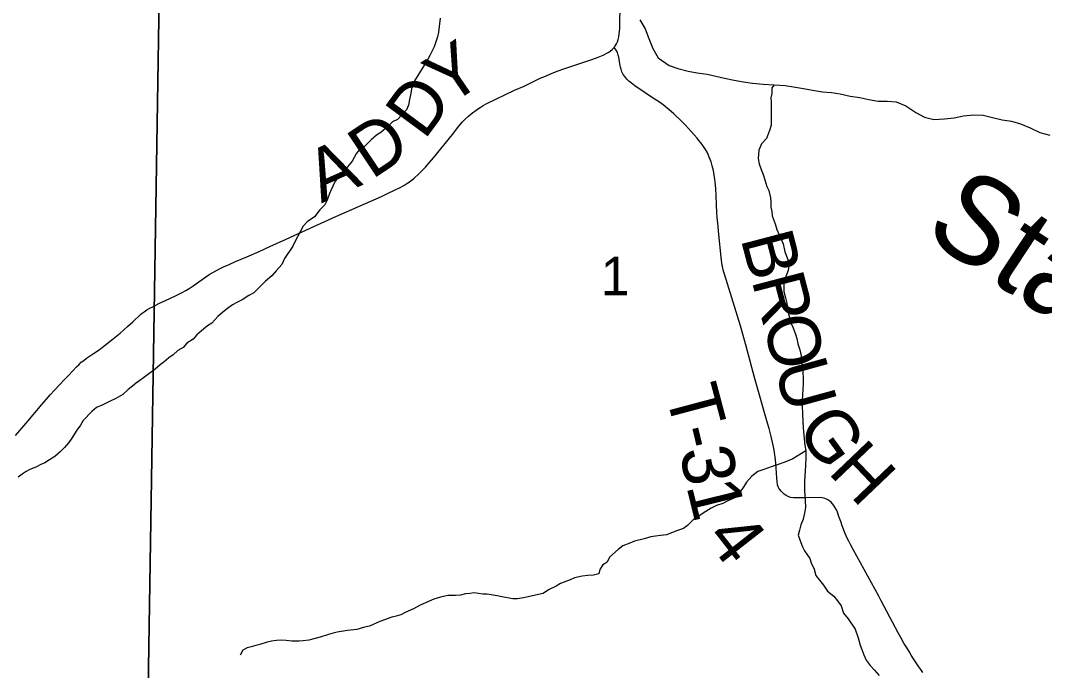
# Model space of a CAD drawing. Extents: x 0 to 34, y 0 to 22.
# Drawn here: x 23.087 to 24.201, y 14.665 to 15.371 of the extents above; entities that cross this region are included whole.
import ezdxf

# ---------------------------------------------------------------- set-up
doc = ezdxf.new("R2010")
doc.units = 0
for name, color, linetype in [('GM_X_Corporation', 7, 'Continuous'), ('GM_X_Major_River', 7, 'Continuous'), ('GM_X_Major_River_Text', 7, 'Continuous'), ('GM_X_Minor_River', 7, 'Continuous'), ('GM_X_Section_Text', 7, 'Continuous'), ('GM_X_Township_Road', 7, 'Continuous'), ('GM_X_Township_Road_Text', 7, 'Continuous')]:
    doc.layers.add(name, color=color, linetype=linetype)

msp = doc.modelspace()

# ---------------------------------------------------------------- linework, layer by layer
at = {"layer": 'GM_X_Corporation'}
for points in [[(22.2224, 15.6282), (23.2418, 15.623), (23.2254, 14.5998), (22.2045, 14.6168)], [(23.2418, 15.623), (24.2407, 15.6067), (24.2392, 15.4615), (24.2269, 14.5903), (23.2254, 14.5998)]]:
    msp.add_lwpolyline(points, close=True, dxfattribs=at)
at = {"layer": 'GM_X_Major_River'}
msp.add_lwpolyline([(23.7606, 15.3719), (23.7664, 15.3621), (23.7706, 15.3515), (23.7749, 15.3405), (23.7806, 15.3303), (23.7925, 15.322), (23.802, 15.3187), (23.8134, 15.3161), (23.8232, 15.3143), (23.8338, 15.3129), (23.8528, 15.3085), (23.8631, 15.3063), (23.8733, 15.3045), (23.8832, 15.303), (23.8946, 15.302), (23.9067, 15.3013), (23.9185, 15.3003), (23.9279, 15.2989), (23.9386, 15.2971), (23.9484, 15.2952), (23.9591, 15.2934), (23.9689, 15.2928), (23.9784, 15.2913), (23.9894, 15.2888), (23.9997, 15.2873), (24.0095, 15.2851), (24.0198, 15.2833), (24.0296, 15.2834), (24.0395, 15.2827), (24.0498, 15.2783), (24.0608, 15.2711), (24.0703, 15.2659), (24.0802, 15.2633), (24.092, 15.2642), (24.1022, 15.2654), (24.1124, 15.2674), (24.1238, 15.2686), (24.134, 15.2683), (24.1439, 15.2658), (24.1545, 15.2632), (24.1647, 15.2618), (24.1746, 15.2588), (24.1849, 15.2543), (24.1955, 15.2495), (24.2062, 15.2466)], dxfattribs=at)
at = {"layer": 'GM_X_Minor_River'}
for points in [[(23.5438, 15.3735), (23.5419, 15.3582), (23.5408, 15.3533), (23.537, 15.3423), (23.5325, 15.3331), (23.5295, 15.3274), (23.5261, 15.3217), (23.5204, 15.313), (23.5159, 15.3053), (23.5128, 15.2985), (23.5113, 15.2901), (23.5102, 15.2852), (23.5091, 15.2791), (23.5072, 15.2741), (23.4974, 15.2635), (23.4917, 15.2608), (23.4868, 15.2558), (23.4792, 15.2494), (23.4743, 15.2463), (23.4686, 15.2414), (23.4606, 15.2334), (23.4557, 15.2307), (23.4523, 15.2261), (23.4481, 15.2181), (23.4398, 15.2082), (23.4341, 15.2018), (23.4296, 15.1964), (23.4269, 15.1911), (23.4235, 15.1831), (23.4209, 15.1759), (23.4183, 15.1709), (23.413, 15.1652), (23.4069, 15.1576), (23.399, 15.1523), (23.3948, 15.1477), (23.3914, 15.1416), (23.3861, 15.1313), (23.3835, 15.126), (23.3744, 15.1123), (23.3714, 15.1058), (23.3653, 15.099), (23.3608, 15.0936), (23.3539, 15.0879), (23.349, 15.0833), (23.3411, 15.0753), (23.3358, 15.0723), (23.3286, 15.0677), (23.3225, 15.0647), (23.3179, 15.062), (23.3126, 15.0582), (23.3073, 15.054), (23.302, 15.0494), (23.2956, 15.0422), (23.2907, 15.0395), (23.2842, 15.0338), (23.2793, 15.0296), (23.2751, 15.025), (23.2683, 15.0205), (23.2642, 15.0159), (23.2585, 15.0125), (23.2536, 15.0079), (23.2486, 15.0045), (23.2437, 15.0003), (23.2392, 14.9968), (23.2339, 14.9923), (23.2142, 14.9779)], [(23.9067, 15.3013), (23.9043, 15.2977), (23.9043, 15.2916), (23.9032, 15.2871), (23.9036, 15.2825), (23.9036, 15.2574), (23.9017, 15.2517), (23.8983, 15.2429), (23.893, 15.2372), (23.89, 15.23), (23.8893, 15.2212), (23.8904, 15.2152), (23.8927, 15.2091), (23.8946, 15.2038), (23.8966, 15.1981), (23.8989, 15.1908), (23.9011, 15.1863), (23.9027, 15.1783), (23.9031, 15.1737), (23.9031, 15.1684), (23.9042, 15.1635), (23.9046, 15.1589), (23.9077, 15.1502), (23.9096, 15.1441), (23.9123, 15.138), (23.9165, 15.1285), (23.9184, 15.1198), (23.9215, 15.1114), (23.9226, 15.1046), (23.9219, 15.0993), (23.92, 15.0947), (23.9177, 15.0882), (23.9174, 15.0829), (23.9174, 15.0768), (23.9189, 15.0696), (23.9205, 15.0639), (23.9216, 15.0552), (23.9235, 15.0483), (23.9243, 15.0434), (23.927, 15.0377), (23.93, 15.0301), (23.9312, 15.0255), (23.9323, 15.0198), (23.9346, 15.0134), (23.9362, 15.0069), (23.9366, 15.0008), (23.9374, 14.9932), (23.9381, 14.9833), (23.9382, 14.9765), (23.9378, 14.97), (23.9374, 14.9647), (23.9371, 14.9586), (23.9371, 14.9525), (23.9375, 14.9438), (23.9379, 14.9354), (23.9383, 14.9286), (23.9395, 14.9164), (23.9402, 14.9096), (23.941, 14.9035), (23.941, 14.8959), (23.9407, 14.8879), (23.9403, 14.8815), (23.94, 14.8769), (23.9396, 14.8697), (23.9396, 14.8602), (23.94, 14.8552), (23.9404, 14.8492), (23.9408, 14.8423), (23.9397, 14.8358), (23.9382, 14.8294), (23.9356, 14.8233), (23.9344, 14.8172), (23.9329, 14.8119), (23.9356, 14.8039), (23.9375, 14.7994), (23.9398, 14.7948), (23.9455, 14.7864), (23.9471, 14.7819), (23.9501, 14.7751), (23.952, 14.7682), (23.9559, 14.7629), (23.9604, 14.7576), (23.9646, 14.7511), (23.9715, 14.7455), (23.9757, 14.7405), (23.9795, 14.7352), (23.9822, 14.7272), (23.9871, 14.7212), (23.9947, 14.7098), (23.9982, 14.7003), (24.0001, 14.6923), (24.002, 14.6877), (24.0043, 14.682), (24.0066, 14.676), (24.0112, 14.6703), (24.0158, 14.6653), (24.0207, 14.6593)], [(23.2142, 14.9779), (23.2141, 14.9778), (23.2092, 14.9739), (23.2047, 14.9701), (23.1987, 14.9646), (23.1912, 14.9603), (23.1841, 14.9572), (23.1769, 14.9536), (23.1701, 14.9505), (23.1649, 14.9462), (23.1556, 14.9365), (23.1526, 14.9315), (23.1489, 14.9261), (23.1463, 14.9219), (23.1433, 14.9173), (23.14, 14.9127), (23.1355, 14.9073), (23.1307, 14.9026), (23.1247, 14.8972), (23.1191, 14.8937), (23.1138, 14.8906), (23.1097, 14.8886), (23.104, 14.8858), (23.0976, 14.8831), (23.0935, 14.8811), (23.0894, 14.878), (23.0849, 14.8749)], [(23.941, 14.9034), (23.927, 14.8947), (23.9183, 14.8913), (23.9099, 14.8882), (23.9035, 14.886), (23.8955, 14.8833), (23.8891, 14.881), (23.8823, 14.876), (23.8766, 14.8696), (23.8739, 14.8646), (23.8698, 14.8589), (23.8667, 14.8543), (23.8622, 14.8517), (23.8558, 14.849), (23.8508, 14.8463), (23.844, 14.844), (23.8383, 14.8414), (23.8326, 14.8375), (23.8232, 14.8314), (23.8186, 14.8284), (23.8126, 14.8223), (23.808, 14.8192), (23.8016, 14.817), (23.7898, 14.8124), (23.783, 14.8116), (23.7777, 14.8108), (23.7727, 14.8101), (23.7655, 14.8078), (23.7549, 14.8055), (23.75, 14.8032), (23.7424, 14.8005), (23.7371, 14.7963), (23.7276, 14.7879), (23.7253, 14.7826), (23.7204, 14.7796), (23.7174, 14.7746), (23.7163, 14.77), (23.7102, 14.7685), (23.7041, 14.7681), (23.6981, 14.7673), (23.6897, 14.7654), (23.6848, 14.7635), (23.6745, 14.7593), (23.6696, 14.7566), (23.6613, 14.7525), (23.6556, 14.7486), (23.6343, 14.7437), (23.6279, 14.7429), (23.6226, 14.7429), (23.6108, 14.7448), (23.6055, 14.7459), (23.5948, 14.7478), (23.5899, 14.7478), (23.5808, 14.7493), (23.5759, 14.7485), (23.5713, 14.7481), (23.5656, 14.7466), (23.5603, 14.7462), (23.5519, 14.7462), (23.544, 14.7446), (23.5368, 14.7423), (23.5277, 14.7385), (23.522, 14.7358), (23.5148, 14.732), (23.5057, 14.7278), (23.5011, 14.7255), (23.4958, 14.724), (23.4913, 14.7229), (23.478, 14.7183), (23.467, 14.7129), (23.4613, 14.7118), (23.453, 14.7095), (23.4431, 14.7083), (23.4317, 14.7064), (23.4272, 14.7053), (23.4222, 14.7041), (23.4131, 14.701), (23.401, 14.698), (23.3949, 14.6972), (23.3904, 14.6968), (23.3824, 14.6968), (23.3763, 14.6976), (23.371, 14.6979), (23.3657, 14.6975), (23.3604, 14.6968), (23.3558, 14.6956), (23.3478, 14.6933), (23.3433, 14.6922), (23.3384, 14.6906), (23.3338, 14.6895), (23.3293, 14.6868), (23.3262, 14.6815)]]:
    msp.add_lwpolyline(points, dxfattribs=at)
at = {"layer": 'GM_X_Township_Road'}
for points in [[(23.3762, 15.1334), (23.3938, 15.1416), (23.4102, 15.149), (23.4303, 15.158), (23.4798, 15.1798), (23.4873, 15.1833), (23.4942, 15.1866), (23.5001, 15.1896), (23.504, 15.1918), (23.5075, 15.1938), (23.5115, 15.1966), (23.5153, 15.1998), (23.5202, 15.204), (23.5246, 15.2086), (23.5276, 15.2116), (23.5318, 15.2164), (23.5365, 15.222), (23.557, 15.2471), (23.5641, 15.2561), (23.5679, 15.2608), (23.571, 15.264), (23.5743, 15.2672), (23.5772, 15.2695), (23.5844, 15.2747), (23.587, 15.2765), (23.5905, 15.2787), (23.5943, 15.2807), (23.6244, 15.2952), (23.6349, 15.2998), (23.6525, 15.3082), (23.658, 15.3107), (23.6655, 15.3138), (23.6721, 15.3163), (23.6782, 15.3184), (23.6975, 15.325), (23.7087, 15.3288), (23.7155, 15.3313), (23.7207, 15.3333), (23.7249, 15.3355), (23.727, 15.3367), (23.7285, 15.3377), (23.7306, 15.3395), (23.7327, 15.3417), (23.7333, 15.3425), (23.7344, 15.3439), (23.7355, 15.3457), (23.7364, 15.3477), (23.7372, 15.3502), (23.7378, 15.3531), (23.7384, 15.3564), (23.7388, 15.3618), (23.739, 15.3684), (23.7406, 15.4488)], [(24.0684, 14.6626), (24.066, 14.6659), (24.0639, 14.6689), (24.0617, 14.6721), (24.0582, 14.6776), (24.0555, 14.6817), (24.0533, 14.6854), (24.0505, 14.6902), (24.0478, 14.6946), (24.0444, 14.7006), (24.0416, 14.7057), (24.0386, 14.7113), (24.0231, 14.7407), (24.0204, 14.7458), (23.9925, 14.7964), (23.9897, 14.8019), (23.9878, 14.8055), (23.9865, 14.808), (23.9848, 14.8113), (23.9836, 14.8143), (23.9821, 14.8186), (23.9808, 14.8222), (23.9791, 14.8267), (23.9771, 14.8323), (23.9755, 14.8368), (23.9743, 14.8395), (23.9728, 14.8424), (23.9716, 14.8442), (23.9702, 14.8461), (23.9685, 14.8478), (23.9671, 14.849), (23.965, 14.8504), (23.963, 14.8513), (23.9609, 14.852), (23.9589, 14.8525), (23.9569, 14.8527), (23.9401, 14.8525), (23.9277, 14.8526), (23.9244, 14.853), (23.9221, 14.8539), (23.9197, 14.8551), (23.9177, 14.8565), (23.9158, 14.8582), (23.9142, 14.8598), (23.9129, 14.8614), (23.9119, 14.8629), (23.9112, 14.8643), (23.9104, 14.8667), (23.9099, 14.8701), (23.9095, 14.8741), (23.9092, 14.8791), (23.9088, 14.8851), (23.9085, 14.8898), (23.9082, 14.8936), (23.9078, 14.8971), (23.9075, 14.8992), (23.9066, 14.9041), (23.906, 14.9077), (23.9046, 14.9143), (23.9034, 14.9192), (23.9024, 14.9233), (23.9012, 14.9278), (23.8995, 14.9336), (23.8855, 14.9832), (23.8762, 15.0172), (23.87, 15.0395), (23.8527, 15.0956), (23.852, 15.0978), (23.8513, 15.1001), (23.8508, 15.1023), (23.8503, 15.1047), (23.8498, 15.108), (23.8495, 15.1104), (23.8462, 15.142), (23.8457, 15.1475), (23.8454, 15.1506), (23.8448, 15.1571), (23.8444, 15.1627), (23.844, 15.1705), (23.8436, 15.1812), (23.8433, 15.1878), (23.843, 15.1926), (23.8427, 15.1958), (23.8423, 15.1986), (23.8416, 15.2029), (23.8406, 15.2079), (23.8393, 15.2133), (23.8381, 15.2174), (23.8362, 15.2224), (23.8351, 15.2254), (23.8338, 15.2279), (23.8328, 15.2298), (23.8299, 15.2342), (23.8275, 15.2376), (23.825, 15.2408), (23.823, 15.2431), (23.8196, 15.2469), (23.8135, 15.2537), (23.8103, 15.2572), (23.8064, 15.2612), (23.7976, 15.2698), (23.7947, 15.2723), (23.7861, 15.2793), (23.783, 15.2815), (23.7712, 15.2892), (23.7664, 15.2923), (23.7553, 15.3002), (23.7515, 15.3029), (23.7489, 15.3052), (23.7466, 15.3074), (23.7443, 15.3101), (23.7426, 15.3125), (23.7413, 15.3154), (23.7404, 15.318), (23.7397, 15.3202), (23.7393, 15.3219), (23.7377, 15.3312), (23.7373, 15.3332), (23.7365, 15.3361), (23.7361, 15.3371), (23.7344, 15.3397), (23.7327, 15.3417)], [(23.0822, 14.9201), (23.0937, 14.9337), (23.1107, 14.9539), (23.1154, 14.9594), (23.1198, 14.9642), (23.1243, 14.9693), (23.1304, 14.9757), (23.1351, 14.9806), (23.1391, 14.9848), (23.1443, 14.9903), (23.1483, 14.9947), (23.1508, 14.9971), (23.1535, 14.9997), (23.1562, 15.0018), (23.1591, 15.0041), (23.1669, 15.0092), (23.1731, 15.0134), (23.1767, 15.0161), (23.1868, 15.024), (23.1957, 15.0315), (23.2039, 15.0386), (23.2096, 15.0436), (23.2179, 15.0515), (23.2199, 15.0531), (23.222, 15.0547), (23.2248, 15.0566), (23.2274, 15.0582), (23.2319, 15.0605), (23.2379, 15.0635), (23.2452, 15.067), (23.2561, 15.0718), (23.2588, 15.0732), (23.2632, 15.0755), (23.2671, 15.0777), (23.2708, 15.0798), (23.2753, 15.0828), (23.2849, 15.0898), (23.2927, 15.0951), (23.2959, 15.097), (23.3045, 15.1015), (23.3082, 15.1034), (23.3144, 15.1061), (23.3211, 15.1091), (23.3335, 15.1143), (23.3468, 15.1202), (23.3587, 15.1254), (23.3762, 15.1334)]]:
    msp.add_lwpolyline(points, dxfattribs=at)

# ---------------------------------------------------------------- texts
at = {"layer": 'GM_X_Major_River_Text'}
msp.add_text('Standingstone', height=0.094695, rotation=326.5804, dxfattribs=at).set_placement((24.0668, 15.138))
at = {"layer": 'GM_X_Section_Text'}
msp.add_text('1', height=0.0419, rotation=0, dxfattribs=at).set_placement((23.7183, 15.0725))
at = {"layer": 'GM_X_Township_Road_Text'}
for s, rotation, p in [('Y', 34.3498, (23.5525, 15.277)), ('D', 53.5908, (23.5264, 15.2402)), ('D', 33.7121, (23.4693, 15.1977)), ('A', 24.0816, (23.4145, 15.1722)), ('B', 284.6951, (23.87, 15.1344)), ('R', 284.6951, (23.8819, 15.0893)), ('O', 284.6954, (23.8937, 15.0442)), ('U', 285.3899, (23.9066, 14.9951)), ('T', 284.8928, (23.7881, 14.9669)), ('G', 305.8662, (23.9294, 14.927)), ('-', 283.4247, (23.7989, 14.9262)), ('3', 279.8371, (23.8041, 14.9044)), ('H', 313.6559, (23.9641, 14.88)), ('1', 283.9009, (23.811, 14.8656)), ('4', 308.0307, (23.8307, 14.8084))]:
    msp.add_text(s, height=0.0568, rotation=rotation, dxfattribs=at).set_placement(p)

doc.saveas('drawing.dxf')
